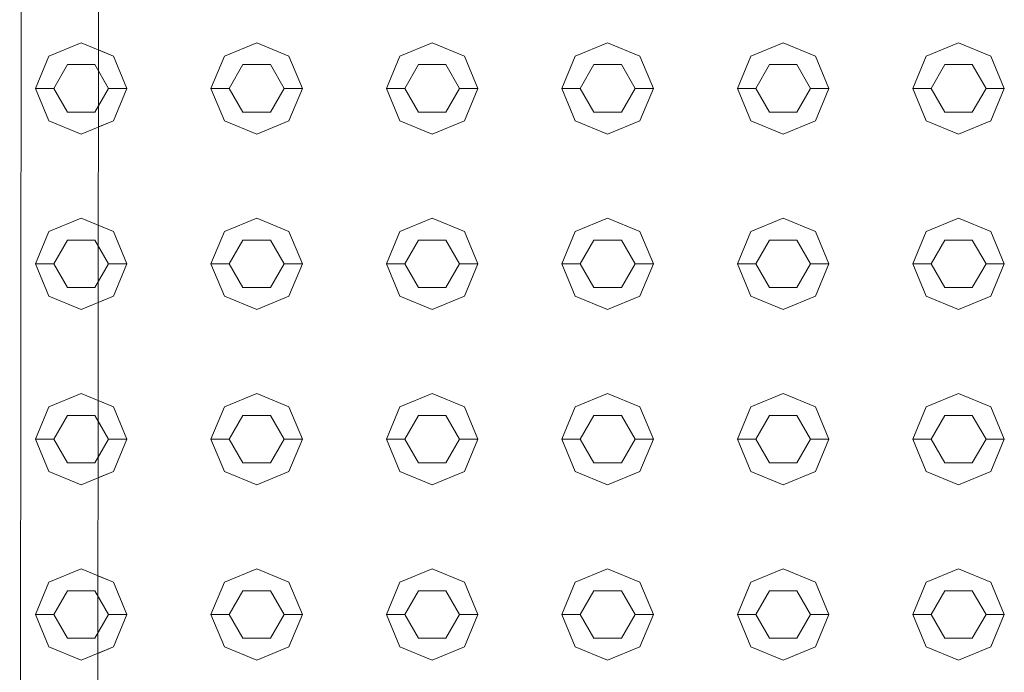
# Model space of a CAD drawing. Header units: millimetres. Extents: x 2 to 902, y -447 to 199.
# Tile 604 of 656: x 16.302 to 16.841, y 169.445 to 169.802. Entities that reach past the tile are written whole.
import ezdxf

# ---------------------------------------------------------------- set-up
doc = ezdxf.new("R2010")
doc.units = ezdxf.units.MM
doc.header["$MEASUREMENT"] = 0
doc.layers.add('IFC-Elemento construtivo genérico-Contorno', color=253, linetype='Continuous', lineweight=5)
doc.layers.add('IFC-Porta-Contorno', color=142, linetype='Continuous', lineweight=5)

msp = doc.modelspace()

# ---------------------------------------------------------------- linework, layer by layer
at = {"layer": 'IFC-Elemento construtivo genérico-Contorno', "color": 7, "lineweight": 5}
for p, q in [((16.31804, 169.78247), (16.33572, 169.7898)), ((16.33572, 169.7898), (16.3534, 169.78247)), ((16.41405, 169.78247), (16.43172, 169.7898)), ((16.41405, 169.78247), (16.43172, 169.7898)), ((16.43172, 169.7898), (16.4494, 169.78247)), ((16.43172, 169.7898), (16.4494, 169.78247)), ((16.51004, 169.78247), (16.52772, 169.7898)), ((16.51004, 169.78247), (16.52772, 169.7898)), ((16.52772, 169.7898), (16.5454, 169.78247)), ((16.52772, 169.7898), (16.5454, 169.78247)), ((16.60604, 169.78247), (16.62372, 169.7898)), ((16.60604, 169.78247), (16.62372, 169.7898)), ((16.62372, 169.7898), (16.6414, 169.78247)), ((16.62372, 169.7898), (16.6414, 169.78247)), ((16.70204, 169.78247), (16.71972, 169.7898)), ((16.70204, 169.78247), (16.71972, 169.7898)), ((16.71972, 169.7898), (16.7374, 169.78247)), ((16.71972, 169.7898), (16.7374, 169.78247)), ((16.79804, 169.78247), (16.81572, 169.7898)), ((16.79804, 169.78247), (16.81572, 169.7898)), ((16.81572, 169.7898), (16.8334, 169.78247)), ((16.81572, 169.7898), (16.8334, 169.78247)), ((16.34522, 169.78586), (16.3534, 169.78247)), ((16.31072, 169.7648), (16.31804, 169.78247)), ((16.3534, 169.78247), (16.36072, 169.7648)), ((16.3534, 169.78247), (16.36072, 169.7648)), ((16.40672, 169.7648), (16.41405, 169.78247)), ((16.40672, 169.7648), (16.41405, 169.78247)), ((16.4494, 169.78247), (16.45672, 169.7648)), ((16.4494, 169.78247), (16.45672, 169.7648)), ((16.50272, 169.7648), (16.51004, 169.78247)), ((16.50272, 169.7648), (16.51004, 169.78247)), ((16.5454, 169.78247), (16.55272, 169.7648)), ((16.5454, 169.78247), (16.55272, 169.7648)), ((16.59872, 169.7648), (16.60604, 169.78247)), ((16.59872, 169.7648), (16.60604, 169.78247)), ((16.6414, 169.78247), (16.64872, 169.7648)), ((16.6414, 169.78247), (16.64872, 169.7648)), ((16.69472, 169.7648), (16.70204, 169.78247)), ((16.69472, 169.7648), (16.70204, 169.78247)), ((16.7374, 169.78247), (16.74472, 169.7648)), ((16.7374, 169.78247), (16.74472, 169.7648)), ((16.79072, 169.7648), (16.79804, 169.78247)), ((16.79072, 169.7648), (16.79804, 169.78247)), ((16.8334, 169.78247), (16.84072, 169.7648)), ((16.8334, 169.78247), (16.84072, 169.7648)), ((16.32072, 169.7648), (16.32822, 169.77779)), ((16.32822, 169.77779), (16.34322, 169.77779)), ((16.34322, 169.77779), (16.35072, 169.7648)), ((16.34521, 169.77434), (16.35072, 169.7648)), ((16.41672, 169.7648), (16.42422, 169.77779)), ((16.41672, 169.7648), (16.42422, 169.77779)), ((16.42422, 169.77779), (16.43922, 169.77779)), ((16.42422, 169.77779), (16.43922, 169.77779)), ((16.43922, 169.77779), (16.44672, 169.7648)), ((16.43922, 169.77779), (16.44672, 169.7648)), ((16.51272, 169.7648), (16.52022, 169.77779)), ((16.51272, 169.7648), (16.52022, 169.77779)), ((16.52022, 169.77779), (16.53522, 169.77779)), ((16.52022, 169.77779), (16.53522, 169.77779)), ((16.53522, 169.77779), (16.54272, 169.7648)), ((16.53522, 169.77779), (16.54272, 169.7648)), ((16.60872, 169.7648), (16.61622, 169.77779)), ((16.60872, 169.7648), (16.61622, 169.77779)), ((16.61622, 169.77779), (16.63122, 169.77779)), ((16.61622, 169.77779), (16.63122, 169.77779)), ((16.63122, 169.77779), (16.63872, 169.7648)), ((16.63122, 169.77779), (16.63872, 169.7648)), ((16.70472, 169.7648), (16.71222, 169.77779)), ((16.70472, 169.7648), (16.71222, 169.77779)), ((16.71222, 169.77779), (16.72722, 169.77779)), ((16.71222, 169.77779), (16.72722, 169.77779)), ((16.72722, 169.77779), (16.73472, 169.7648)), ((16.72722, 169.77779), (16.73472, 169.7648)), ((16.80072, 169.7648), (16.80822, 169.77779)), ((16.80072, 169.7648), (16.80822, 169.77779)), ((16.80822, 169.77779), (16.82322, 169.77779)), ((16.80822, 169.77779), (16.82322, 169.77779)), ((16.82322, 169.77779), (16.83072, 169.7648)), ((16.82322, 169.77779), (16.83072, 169.7648)), ((16.31072, 169.7648), (16.32072, 169.7648)), ((16.31072, 169.7648), (16.31804, 169.74712)), ((16.32072, 169.7648), (16.32822, 169.75181)), ((16.34322, 169.75181), (16.35072, 169.7648)), ((16.34518, 169.75521), (16.35072, 169.7648)), ((16.35072, 169.7648), (16.36072, 169.7648)), ((16.35072, 169.7648), (16.36072, 169.7648)), ((16.3534, 169.74712), (16.36072, 169.7648)), ((16.3534, 169.74712), (16.36072, 169.7648)), ((16.40672, 169.7648), (16.41672, 169.7648)), ((16.40672, 169.7648), (16.41405, 169.74712)), ((16.40672, 169.7648), (16.41672, 169.7648)), ((16.40672, 169.7648), (16.41405, 169.74712)), ((16.41672, 169.7648), (16.42422, 169.75181)), ((16.41672, 169.7648), (16.42422, 169.75181)), ((16.43922, 169.75181), (16.44672, 169.7648)), ((16.43922, 169.75181), (16.44672, 169.7648)), ((16.44672, 169.7648), (16.45672, 169.7648)), ((16.44672, 169.7648), (16.45672, 169.7648)), ((16.4494, 169.74712), (16.45672, 169.7648)), ((16.4494, 169.74712), (16.45672, 169.7648)), ((16.50272, 169.7648), (16.51272, 169.7648)), ((16.50272, 169.7648), (16.51004, 169.74712)), ((16.50272, 169.7648), (16.51272, 169.7648)), ((16.50272, 169.7648), (16.51004, 169.74712)), ((16.51272, 169.7648), (16.52022, 169.75181)), ((16.51272, 169.7648), (16.52022, 169.75181)), ((16.53522, 169.75181), (16.54272, 169.7648)), ((16.53522, 169.75181), (16.54272, 169.7648)), ((16.54272, 169.7648), (16.55272, 169.7648)), ((16.54272, 169.7648), (16.55272, 169.7648)), ((16.5454, 169.74712), (16.55272, 169.7648)), ((16.5454, 169.74712), (16.55272, 169.7648)), ((16.59872, 169.7648), (16.60872, 169.7648)), ((16.59872, 169.7648), (16.60604, 169.74712)), ((16.59872, 169.7648), (16.60872, 169.7648)), ((16.59872, 169.7648), (16.60604, 169.74712)), ((16.60872, 169.7648), (16.61622, 169.75181)), ((16.60872, 169.7648), (16.61622, 169.75181)), ((16.63122, 169.75181), (16.63872, 169.7648)), ((16.63122, 169.75181), (16.63872, 169.7648)), ((16.63872, 169.7648), (16.64872, 169.7648)), ((16.63872, 169.7648), (16.64872, 169.7648)), ((16.6414, 169.74712), (16.64872, 169.7648)), ((16.6414, 169.74712), (16.64872, 169.7648)), ((16.69472, 169.7648), (16.70472, 169.7648)), ((16.69472, 169.7648), (16.70204, 169.74712)), ((16.69472, 169.7648), (16.70472, 169.7648)), ((16.69472, 169.7648), (16.70204, 169.74712)), ((16.70472, 169.7648), (16.71222, 169.75181)), ((16.70472, 169.7648), (16.71222, 169.75181)), ((16.72722, 169.75181), (16.73472, 169.7648)), ((16.72722, 169.75181), (16.73472, 169.7648)), ((16.73472, 169.7648), (16.74472, 169.7648)), ((16.73472, 169.7648), (16.74472, 169.7648)), ((16.7374, 169.74712), (16.74472, 169.7648)), ((16.7374, 169.74712), (16.74472, 169.7648)), ((16.79072, 169.7648), (16.80072, 169.7648)), ((16.79072, 169.7648), (16.79804, 169.74712)), ((16.79072, 169.7648), (16.80072, 169.7648)), ((16.79072, 169.7648), (16.79804, 169.74712)), ((16.80072, 169.7648), (16.80822, 169.75181)), ((16.80072, 169.7648), (16.80822, 169.75181)), ((16.82322, 169.75181), (16.83072, 169.7648)), ((16.82322, 169.75181), (16.83072, 169.7648)), ((16.83072, 169.7648), (16.84072, 169.7648)), ((16.83072, 169.7648), (16.84072, 169.7648)), ((16.8334, 169.74712), (16.84072, 169.7648)), ((16.8334, 169.74712), (16.84072, 169.7648)), ((16.32822, 169.75181), (16.34322, 169.75181)), ((16.42422, 169.75181), (16.43922, 169.75181)), ((16.42422, 169.75181), (16.43922, 169.75181)), ((16.52022, 169.75181), (16.53522, 169.75181)), ((16.52022, 169.75181), (16.53522, 169.75181)), ((16.61622, 169.75181), (16.63122, 169.75181)), ((16.61622, 169.75181), (16.63122, 169.75181)), ((16.71222, 169.75181), (16.72722, 169.75181)), ((16.71222, 169.75181), (16.72722, 169.75181)), ((16.80822, 169.75181), (16.82322, 169.75181)), ((16.80822, 169.75181), (16.82322, 169.75181)), ((16.31804, 169.74712), (16.33572, 169.7398)), ((16.33572, 169.7398), (16.3534, 169.74712)), ((16.34517, 169.74371), (16.3534, 169.74712)), ((16.41405, 169.74712), (16.43172, 169.7398)), ((16.41405, 169.74712), (16.43172, 169.7398)), ((16.43172, 169.7398), (16.4494, 169.74712)), ((16.43172, 169.7398), (16.4494, 169.74712)), ((16.51004, 169.74712), (16.52772, 169.7398)), ((16.51004, 169.74712), (16.52772, 169.7398)), ((16.52772, 169.7398), (16.5454, 169.74712)), ((16.52772, 169.7398), (16.5454, 169.74712)), ((16.60604, 169.74712), (16.62372, 169.7398)), ((16.60604, 169.74712), (16.62372, 169.7398)), ((16.62372, 169.7398), (16.6414, 169.74712)), ((16.62372, 169.7398), (16.6414, 169.74712)), ((16.70204, 169.74712), (16.71972, 169.7398)), ((16.70204, 169.74712), (16.71972, 169.7398)), ((16.71972, 169.7398), (16.7374, 169.74712)), ((16.71972, 169.7398), (16.7374, 169.74712)), ((16.79804, 169.74712), (16.81572, 169.7398)), ((16.79804, 169.74712), (16.81572, 169.7398)), ((16.81572, 169.7398), (16.8334, 169.74712)), ((16.81572, 169.7398), (16.8334, 169.74712)), ((16.31804, 169.68648), (16.33572, 169.69379)), ((16.33572, 169.69379), (16.3534, 169.68648)), ((16.41405, 169.68648), (16.43172, 169.69379)), ((16.41405, 169.68648), (16.43172, 169.69379)), ((16.43172, 169.69379), (16.4494, 169.68648)), ((16.43172, 169.69379), (16.4494, 169.68648)), ((16.51004, 169.68648), (16.52772, 169.69379)), ((16.51004, 169.68648), (16.52772, 169.69379)), ((16.52772, 169.69379), (16.5454, 169.68648)), ((16.52772, 169.69379), (16.5454, 169.68648)), ((16.60604, 169.68648), (16.62372, 169.69379)), ((16.60604, 169.68648), (16.62372, 169.69379)), ((16.62372, 169.69379), (16.6414, 169.68648)), ((16.62372, 169.69379), (16.6414, 169.68648)), ((16.70204, 169.68648), (16.71972, 169.69379)), ((16.70204, 169.68648), (16.71972, 169.69379)), ((16.71972, 169.69379), (16.7374, 169.68648)), ((16.71972, 169.69379), (16.7374, 169.68648)), ((16.79804, 169.68648), (16.81572, 169.69379)), ((16.79804, 169.68648), (16.81572, 169.69379)), ((16.81572, 169.69379), (16.8334, 169.68648)), ((16.81572, 169.69379), (16.8334, 169.68648)), ((16.3451, 169.68992), (16.3534, 169.68648)), ((16.31072, 169.66879), (16.31804, 169.68648)), ((16.32072, 169.66879), (16.32822, 169.68179)), ((16.32822, 169.68179), (16.34322, 169.68179)), ((16.34322, 169.68179), (16.35072, 169.66879)), ((16.3534, 169.68648), (16.36072, 169.66879)), ((16.3534, 169.68648), (16.36072, 169.66879)), ((16.40672, 169.66879), (16.41405, 169.68648)), ((16.40672, 169.66879), (16.41405, 169.68648)), ((16.41672, 169.66879), (16.42422, 169.68179)), ((16.41672, 169.66879), (16.42422, 169.68179)), ((16.42422, 169.68179), (16.43922, 169.68179)), ((16.42422, 169.68179), (16.43922, 169.68179)), ((16.43922, 169.68179), (16.44672, 169.66879)), ((16.43922, 169.68179), (16.44672, 169.66879)), ((16.4494, 169.68648), (16.45672, 169.66879)), ((16.4494, 169.68648), (16.45672, 169.66879)), ((16.50272, 169.66879), (16.51004, 169.68648)), ((16.50272, 169.66879), (16.51004, 169.68648)), ((16.51272, 169.66879), (16.52022, 169.68179)), ((16.51272, 169.66879), (16.52022, 169.68179)), ((16.52022, 169.68179), (16.53522, 169.68179)), ((16.52022, 169.68179), (16.53522, 169.68179)), ((16.53522, 169.68179), (16.54272, 169.66879)), ((16.53522, 169.68179), (16.54272, 169.66879)), ((16.5454, 169.68648), (16.55272, 169.66879)), ((16.5454, 169.68648), (16.55272, 169.66879)), ((16.59872, 169.66879), (16.60604, 169.68648)), ((16.59872, 169.66879), (16.60604, 169.68648)), ((16.60872, 169.66879), (16.61622, 169.68179)), ((16.60872, 169.66879), (16.61622, 169.68179)), ((16.61622, 169.68179), (16.63122, 169.68179)), ((16.61622, 169.68179), (16.63122, 169.68179)), ((16.63122, 169.68179), (16.63872, 169.66879)), ((16.63122, 169.68179), (16.63872, 169.66879)), ((16.6414, 169.68648), (16.64872, 169.66879)), ((16.6414, 169.68648), (16.64872, 169.66879)), ((16.69472, 169.66879), (16.70204, 169.68648)), ((16.69472, 169.66879), (16.70204, 169.68648)), ((16.70472, 169.66879), (16.71222, 169.68179)), ((16.70472, 169.66879), (16.71222, 169.68179)), ((16.71222, 169.68179), (16.72722, 169.68179)), ((16.71222, 169.68179), (16.72722, 169.68179)), ((16.72722, 169.68179), (16.73472, 169.66879)), ((16.72722, 169.68179), (16.73472, 169.66879)), ((16.7374, 169.68648), (16.74472, 169.66879)), ((16.7374, 169.68648), (16.74472, 169.66879)), ((16.79072, 169.66879), (16.79804, 169.68648)), ((16.79072, 169.66879), (16.79804, 169.68648)), ((16.80072, 169.66879), (16.80822, 169.68179)), ((16.80072, 169.66879), (16.80822, 169.68179)), ((16.80822, 169.68179), (16.82322, 169.68179)), ((16.80822, 169.68179), (16.82322, 169.68179)), ((16.82322, 169.68179), (16.83072, 169.66879)), ((16.82322, 169.68179), (16.83072, 169.66879)), ((16.8334, 169.68648), (16.84072, 169.66879)), ((16.8334, 169.68648), (16.84072, 169.66879)), ((16.34508, 169.67856), (16.35072, 169.66879)), ((16.31072, 169.66879), (16.32072, 169.66879)), ((16.31072, 169.66879), (16.31804, 169.65112)), ((16.32072, 169.66879), (16.32822, 169.6558)), ((16.34322, 169.6558), (16.35072, 169.66879)), ((16.34506, 169.65899), (16.35072, 169.66879)), ((16.35072, 169.66879), (16.36072, 169.66879)), ((16.35072, 169.66879), (16.36072, 169.66879)), ((16.3534, 169.65112), (16.36072, 169.66879)), ((16.3534, 169.65112), (16.36072, 169.66879)), ((16.40672, 169.66879), (16.41672, 169.66879)), ((16.40672, 169.66879), (16.41405, 169.65112)), ((16.40672, 169.66879), (16.41672, 169.66879)), ((16.40672, 169.66879), (16.41405, 169.65112)), ((16.41672, 169.66879), (16.42422, 169.6558)), ((16.41672, 169.66879), (16.42422, 169.6558)), ((16.43922, 169.6558), (16.44672, 169.66879)), ((16.43922, 169.6558), (16.44672, 169.66879)), ((16.44672, 169.66879), (16.45672, 169.66879)), ((16.44672, 169.66879), (16.45672, 169.66879)), ((16.4494, 169.65112), (16.45672, 169.66879)), ((16.4494, 169.65112), (16.45672, 169.66879)), ((16.50272, 169.66879), (16.51272, 169.66879)), ((16.50272, 169.66879), (16.51004, 169.65112)), ((16.50272, 169.66879), (16.51272, 169.66879)), ((16.50272, 169.66879), (16.51004, 169.65112)), ((16.51272, 169.66879), (16.52022, 169.6558)), ((16.51272, 169.66879), (16.52022, 169.6558)), ((16.53522, 169.6558), (16.54272, 169.66879)), ((16.53522, 169.6558), (16.54272, 169.66879)), ((16.54272, 169.66879), (16.55272, 169.66879)), ((16.54272, 169.66879), (16.55272, 169.66879)), ((16.5454, 169.65112), (16.55272, 169.66879)), ((16.5454, 169.65112), (16.55272, 169.66879)), ((16.59872, 169.66879), (16.60872, 169.66879)), ((16.59872, 169.66879), (16.60604, 169.65112)), ((16.59872, 169.66879), (16.60872, 169.66879)), ((16.59872, 169.66879), (16.60604, 169.65112)), ((16.60872, 169.66879), (16.61622, 169.6558)), ((16.60872, 169.66879), (16.61622, 169.6558)), ((16.63122, 169.6558), (16.63872, 169.66879)), ((16.63122, 169.6558), (16.63872, 169.66879)), ((16.63872, 169.66879), (16.64872, 169.66879)), ((16.63872, 169.66879), (16.64872, 169.66879)), ((16.6414, 169.65112), (16.64872, 169.66879)), ((16.6414, 169.65112), (16.64872, 169.66879)), ((16.69472, 169.66879), (16.70472, 169.66879)), ((16.69472, 169.66879), (16.70204, 169.65112)), ((16.69472, 169.66879), (16.70472, 169.66879)), ((16.69472, 169.66879), (16.70204, 169.65112)), ((16.70472, 169.66879), (16.71222, 169.6558)), ((16.70472, 169.66879), (16.71222, 169.6558)), ((16.72722, 169.6558), (16.73472, 169.66879)), ((16.72722, 169.6558), (16.73472, 169.66879)), ((16.73472, 169.66879), (16.74472, 169.66879)), ((16.73472, 169.66879), (16.74472, 169.66879)), ((16.7374, 169.65112), (16.74472, 169.66879)), ((16.7374, 169.65112), (16.74472, 169.66879)), ((16.79072, 169.66879), (16.80072, 169.66879)), ((16.79072, 169.66879), (16.79804, 169.65112)), ((16.79072, 169.66879), (16.80072, 169.66879)), ((16.79072, 169.66879), (16.79804, 169.65112)), ((16.80072, 169.66879), (16.80822, 169.6558)), ((16.80072, 169.66879), (16.80822, 169.6558)), ((16.82322, 169.6558), (16.83072, 169.66879)), ((16.82322, 169.6558), (16.83072, 169.66879)), ((16.83072, 169.66879), (16.84072, 169.66879)), ((16.83072, 169.66879), (16.84072, 169.66879)), ((16.8334, 169.65112), (16.84072, 169.66879)), ((16.8334, 169.65112), (16.84072, 169.66879)), ((16.32822, 169.6558), (16.34322, 169.6558)), ((16.42422, 169.6558), (16.43922, 169.6558)), ((16.42422, 169.6558), (16.43922, 169.6558)), ((16.52022, 169.6558), (16.53522, 169.6558)), ((16.52022, 169.6558), (16.53522, 169.6558)), ((16.61622, 169.6558), (16.63122, 169.6558)), ((16.61622, 169.6558), (16.63122, 169.6558)), ((16.71222, 169.6558), (16.72722, 169.6558)), ((16.71222, 169.6558), (16.72722, 169.6558)), ((16.80822, 169.6558), (16.82322, 169.6558)), ((16.80822, 169.6558), (16.82322, 169.6558)), ((16.31804, 169.65112), (16.33572, 169.64379)), ((16.33572, 169.64379), (16.3534, 169.65112)), ((16.34504, 169.64766), (16.3534, 169.65112)), ((16.41405, 169.65112), (16.43172, 169.64379)), ((16.41405, 169.65112), (16.43172, 169.64379)), ((16.43172, 169.64379), (16.4494, 169.65112)), ((16.43172, 169.64379), (16.4494, 169.65112)), ((16.51004, 169.65112), (16.52772, 169.64379)), ((16.51004, 169.65112), (16.52772, 169.64379)), ((16.52772, 169.64379), (16.5454, 169.65112)), ((16.52772, 169.64379), (16.5454, 169.65112)), ((16.60604, 169.65112), (16.62372, 169.64379)), ((16.60604, 169.65112), (16.62372, 169.64379)), ((16.62372, 169.64379), (16.6414, 169.65112)), ((16.62372, 169.64379), (16.6414, 169.65112)), ((16.70204, 169.65112), (16.71972, 169.64379)), ((16.70204, 169.65112), (16.71972, 169.64379)), ((16.71972, 169.64379), (16.7374, 169.65112)), ((16.71972, 169.64379), (16.7374, 169.65112)), ((16.79804, 169.65112), (16.81572, 169.64379)), ((16.79804, 169.65112), (16.81572, 169.64379)), ((16.81572, 169.64379), (16.8334, 169.65112)), ((16.81572, 169.64379), (16.8334, 169.65112)), ((16.31804, 169.59047), (16.33572, 169.5978)), ((16.33572, 169.5978), (16.3534, 169.59047)), ((16.41405, 169.59047), (16.43172, 169.5978)), ((16.41405, 169.59047), (16.43172, 169.5978)), ((16.43172, 169.5978), (16.4494, 169.59047)), ((16.43172, 169.5978), (16.4494, 169.59047)), ((16.51004, 169.59047), (16.52772, 169.5978)), ((16.51004, 169.59047), (16.52772, 169.5978)), ((16.52772, 169.5978), (16.5454, 169.59047)), ((16.52772, 169.5978), (16.5454, 169.59047)), ((16.60604, 169.59047), (16.62372, 169.5978)), ((16.60604, 169.59047), (16.62372, 169.5978)), ((16.62372, 169.5978), (16.6414, 169.59047)), ((16.62372, 169.5978), (16.6414, 169.59047)), ((16.70204, 169.59047), (16.71972, 169.5978)), ((16.70204, 169.59047), (16.71972, 169.5978)), ((16.71972, 169.5978), (16.7374, 169.59047)), ((16.71972, 169.5978), (16.7374, 169.59047)), ((16.79804, 169.59047), (16.81572, 169.5978)), ((16.79804, 169.59047), (16.81572, 169.5978)), ((16.81572, 169.5978), (16.8334, 169.59047)), ((16.81572, 169.5978), (16.8334, 169.59047)), ((16.31072, 169.5728), (16.31804, 169.59047)), ((16.34497, 169.59396), (16.3534, 169.59047)), ((16.3534, 169.59047), (16.36072, 169.5728)), ((16.3534, 169.59047), (16.36072, 169.5728)), ((16.40672, 169.5728), (16.41405, 169.59047)), ((16.40672, 169.5728), (16.41405, 169.59047)), ((16.4494, 169.59047), (16.45672, 169.5728)), ((16.4494, 169.59047), (16.45672, 169.5728)), ((16.50272, 169.5728), (16.51004, 169.59047)), ((16.50272, 169.5728), (16.51004, 169.59047)), ((16.5454, 169.59047), (16.55272, 169.5728)), ((16.5454, 169.59047), (16.55272, 169.5728)), ((16.59872, 169.5728), (16.60604, 169.59047)), ((16.59872, 169.5728), (16.60604, 169.59047)), ((16.6414, 169.59047), (16.64872, 169.5728)), ((16.6414, 169.59047), (16.64872, 169.5728)), ((16.69472, 169.5728), (16.70204, 169.59047)), ((16.69472, 169.5728), (16.70204, 169.59047)), ((16.7374, 169.59047), (16.74472, 169.5728)), ((16.7374, 169.59047), (16.74472, 169.5728)), ((16.79072, 169.5728), (16.79804, 169.59047)), ((16.79072, 169.5728), (16.79804, 169.59047)), ((16.8334, 169.59047), (16.84072, 169.5728)), ((16.8334, 169.59047), (16.84072, 169.5728)), ((16.32072, 169.5728), (16.32822, 169.58579)), ((16.32822, 169.58579), (16.34322, 169.58579)), ((16.34322, 169.58579), (16.35072, 169.5728)), ((16.41672, 169.5728), (16.42422, 169.58579)), ((16.41672, 169.5728), (16.42422, 169.58579)), ((16.42422, 169.58579), (16.43922, 169.58579)), ((16.42422, 169.58579), (16.43922, 169.58579)), ((16.43922, 169.58579), (16.44672, 169.5728)), ((16.43922, 169.58579), (16.44672, 169.5728)), ((16.51272, 169.5728), (16.52022, 169.58579)), ((16.51272, 169.5728), (16.52022, 169.58579)), ((16.52022, 169.58579), (16.53522, 169.58579)), ((16.52022, 169.58579), (16.53522, 169.58579)), ((16.53522, 169.58579), (16.54272, 169.5728)), ((16.53522, 169.58579), (16.54272, 169.5728)), ((16.60872, 169.5728), (16.61622, 169.58579)), ((16.60872, 169.5728), (16.61622, 169.58579)), ((16.61622, 169.58579), (16.63122, 169.58579)), ((16.61622, 169.58579), (16.63122, 169.58579)), ((16.63122, 169.58579), (16.63872, 169.5728)), ((16.63122, 169.58579), (16.63872, 169.5728)), ((16.70472, 169.5728), (16.71222, 169.58579)), ((16.70472, 169.5728), (16.71222, 169.58579)), ((16.71222, 169.58579), (16.72722, 169.58579)), ((16.71222, 169.58579), (16.72722, 169.58579)), ((16.72722, 169.58579), (16.73472, 169.5728)), ((16.72722, 169.58579), (16.73472, 169.5728)), ((16.80072, 169.5728), (16.80822, 169.58579)), ((16.80072, 169.5728), (16.80822, 169.58579)), ((16.80822, 169.58579), (16.82322, 169.58579)), ((16.80822, 169.58579), (16.82322, 169.58579)), ((16.82322, 169.58579), (16.83072, 169.5728)), ((16.82322, 169.58579), (16.83072, 169.5728)), ((16.34496, 169.58278), (16.35072, 169.5728)), ((16.31072, 169.5728), (16.32072, 169.5728)), ((16.31072, 169.5728), (16.31804, 169.55512)), ((16.32072, 169.5728), (16.32822, 169.55981)), ((16.34322, 169.55981), (16.35072, 169.5728)), ((16.34493, 169.56278), (16.35072, 169.5728)), ((16.35072, 169.5728), (16.36072, 169.5728)), ((16.35072, 169.5728), (16.36072, 169.5728)), ((16.3534, 169.55512), (16.36072, 169.5728)), ((16.3534, 169.55512), (16.36072, 169.5728)), ((16.40672, 169.5728), (16.41672, 169.5728)), ((16.40672, 169.5728), (16.41405, 169.55512)), ((16.40672, 169.5728), (16.41672, 169.5728)), ((16.40672, 169.5728), (16.41405, 169.55512)), ((16.41672, 169.5728), (16.42422, 169.55981)), ((16.41672, 169.5728), (16.42422, 169.55981)), ((16.43922, 169.55981), (16.44672, 169.5728)), ((16.43922, 169.55981), (16.44672, 169.5728)), ((16.44672, 169.5728), (16.45672, 169.5728)), ((16.44672, 169.5728), (16.45672, 169.5728)), ((16.4494, 169.55512), (16.45672, 169.5728)), ((16.4494, 169.55512), (16.45672, 169.5728)), ((16.50272, 169.5728), (16.51272, 169.5728)), ((16.50272, 169.5728), (16.51004, 169.55512)), ((16.50272, 169.5728), (16.51272, 169.5728)), ((16.50272, 169.5728), (16.51004, 169.55512)), ((16.51272, 169.5728), (16.52022, 169.55981)), ((16.51272, 169.5728), (16.52022, 169.55981)), ((16.53522, 169.55981), (16.54272, 169.5728)), ((16.53522, 169.55981), (16.54272, 169.5728)), ((16.54272, 169.5728), (16.55272, 169.5728)), ((16.54272, 169.5728), (16.55272, 169.5728)), ((16.5454, 169.55512), (16.55272, 169.5728)), ((16.5454, 169.55512), (16.55272, 169.5728)), ((16.59872, 169.5728), (16.60872, 169.5728)), ((16.59872, 169.5728), (16.60604, 169.55512)), ((16.59872, 169.5728), (16.60872, 169.5728)), ((16.59872, 169.5728), (16.60604, 169.55512)), ((16.60872, 169.5728), (16.61622, 169.55981)), ((16.60872, 169.5728), (16.61622, 169.55981)), ((16.63122, 169.55981), (16.63872, 169.5728)), ((16.63122, 169.55981), (16.63872, 169.5728)), ((16.63872, 169.5728), (16.64872, 169.5728)), ((16.63872, 169.5728), (16.64872, 169.5728)), ((16.6414, 169.55512), (16.64872, 169.5728)), ((16.6414, 169.55512), (16.64872, 169.5728)), ((16.69472, 169.5728), (16.70472, 169.5728)), ((16.69472, 169.5728), (16.70204, 169.55512)), ((16.69472, 169.5728), (16.70472, 169.5728)), ((16.69472, 169.5728), (16.70204, 169.55512)), ((16.70472, 169.5728), (16.71222, 169.55981)), ((16.70472, 169.5728), (16.71222, 169.55981)), ((16.72722, 169.55981), (16.73472, 169.5728)), ((16.72722, 169.55981), (16.73472, 169.5728)), ((16.73472, 169.5728), (16.74472, 169.5728)), ((16.73472, 169.5728), (16.74472, 169.5728)), ((16.7374, 169.55512), (16.74472, 169.5728)), ((16.7374, 169.55512), (16.74472, 169.5728)), ((16.79072, 169.5728), (16.80072, 169.5728)), ((16.79072, 169.5728), (16.79804, 169.55512)), ((16.79072, 169.5728), (16.80072, 169.5728)), ((16.79072, 169.5728), (16.79804, 169.55512)), ((16.80072, 169.5728), (16.80822, 169.55981)), ((16.80072, 169.5728), (16.80822, 169.55981)), ((16.82322, 169.55981), (16.83072, 169.5728)), ((16.82322, 169.55981), (16.83072, 169.5728)), ((16.83072, 169.5728), (16.84072, 169.5728)), ((16.83072, 169.5728), (16.84072, 169.5728)), ((16.8334, 169.55512), (16.84072, 169.5728)), ((16.8334, 169.55512), (16.84072, 169.5728)), ((16.32822, 169.55981), (16.34322, 169.55981)), ((16.42422, 169.55981), (16.43922, 169.55981)), ((16.42422, 169.55981), (16.43922, 169.55981)), ((16.52022, 169.55981), (16.53522, 169.55981)), ((16.52022, 169.55981), (16.53522, 169.55981)), ((16.61622, 169.55981), (16.63122, 169.55981)), ((16.61622, 169.55981), (16.63122, 169.55981)), ((16.71222, 169.55981), (16.72722, 169.55981)), ((16.71222, 169.55981), (16.72722, 169.55981)), ((16.80822, 169.55981), (16.82322, 169.55981)), ((16.80822, 169.55981), (16.82322, 169.55981)), ((16.31804, 169.55512), (16.33572, 169.5478)), ((16.33572, 169.5478), (16.3534, 169.55512)), ((16.34492, 169.55161), (16.3534, 169.55512)), ((16.41405, 169.55512), (16.43172, 169.5478)), ((16.41405, 169.55512), (16.43172, 169.5478)), ((16.43172, 169.5478), (16.4494, 169.55512)), ((16.43172, 169.5478), (16.4494, 169.55512)), ((16.51004, 169.55512), (16.52772, 169.5478)), ((16.51004, 169.55512), (16.52772, 169.5478)), ((16.52772, 169.5478), (16.5454, 169.55512)), ((16.52772, 169.5478), (16.5454, 169.55512)), ((16.60604, 169.55512), (16.62372, 169.5478)), ((16.60604, 169.55512), (16.62372, 169.5478)), ((16.62372, 169.5478), (16.6414, 169.55512)), ((16.62372, 169.5478), (16.6414, 169.55512)), ((16.70204, 169.55512), (16.71972, 169.5478)), ((16.70204, 169.55512), (16.71972, 169.5478)), ((16.71972, 169.5478), (16.7374, 169.55512)), ((16.71972, 169.5478), (16.7374, 169.55512)), ((16.79804, 169.55512), (16.81572, 169.5478)), ((16.79804, 169.55512), (16.81572, 169.5478)), ((16.81572, 169.5478), (16.8334, 169.55512)), ((16.81572, 169.5478), (16.8334, 169.55512)), ((16.31804, 169.49448), (16.33572, 169.5018)), ((16.33572, 169.5018), (16.3534, 169.49448)), ((16.41405, 169.49448), (16.43172, 169.5018)), ((16.41405, 169.49448), (16.43172, 169.5018)), ((16.43172, 169.5018), (16.4494, 169.49448)), ((16.43172, 169.5018), (16.4494, 169.49448)), ((16.51004, 169.49448), (16.52772, 169.5018)), ((16.51004, 169.49448), (16.52772, 169.5018)), ((16.52772, 169.5018), (16.5454, 169.49448)), ((16.52772, 169.5018), (16.5454, 169.49448)), ((16.60604, 169.49448), (16.62372, 169.5018)), ((16.60604, 169.49448), (16.62372, 169.5018)), ((16.62372, 169.5018), (16.6414, 169.49448)), ((16.62372, 169.5018), (16.6414, 169.49448)), ((16.70204, 169.49448), (16.71972, 169.5018)), ((16.70204, 169.49448), (16.71972, 169.5018)), ((16.71972, 169.5018), (16.7374, 169.49448)), ((16.71972, 169.5018), (16.7374, 169.49448)), ((16.79804, 169.49448), (16.81572, 169.5018)), ((16.79804, 169.49448), (16.81572, 169.5018)), ((16.81572, 169.5018), (16.8334, 169.49448)), ((16.81572, 169.5018), (16.8334, 169.49448)), ((16.31072, 169.4768), (16.31804, 169.49448)), ((16.34485, 169.49802), (16.3534, 169.49448)), ((16.3534, 169.49448), (16.36072, 169.4768)), ((16.3534, 169.49448), (16.36072, 169.4768)), ((16.40672, 169.4768), (16.41405, 169.49448)), ((16.40672, 169.4768), (16.41405, 169.49448)), ((16.4494, 169.49448), (16.45672, 169.4768)), ((16.4494, 169.49448), (16.45672, 169.4768)), ((16.50272, 169.4768), (16.51004, 169.49448)), ((16.50272, 169.4768), (16.51004, 169.49448)), ((16.5454, 169.49448), (16.55272, 169.4768)), ((16.5454, 169.49448), (16.55272, 169.4768)), ((16.59872, 169.4768), (16.60604, 169.49448)), ((16.59872, 169.4768), (16.60604, 169.49448)), ((16.6414, 169.49448), (16.64872, 169.4768)), ((16.6414, 169.49448), (16.64872, 169.4768)), ((16.69472, 169.4768), (16.70204, 169.49448)), ((16.69472, 169.4768), (16.70204, 169.49448)), ((16.7374, 169.49448), (16.74472, 169.4768)), ((16.7374, 169.49448), (16.74472, 169.4768)), ((16.79072, 169.4768), (16.79804, 169.49448)), ((16.79072, 169.4768), (16.79804, 169.49448)), ((16.8334, 169.49448), (16.84072, 169.4768)), ((16.8334, 169.49448), (16.84072, 169.4768)), ((16.32072, 169.4768), (16.32822, 169.48979)), ((16.32822, 169.48979), (16.34322, 169.48979)), ((16.34322, 169.48979), (16.35072, 169.4768)), ((16.41672, 169.4768), (16.42422, 169.48979)), ((16.41672, 169.4768), (16.42422, 169.48979)), ((16.42422, 169.48979), (16.43922, 169.48979)), ((16.42422, 169.48979), (16.43922, 169.48979)), ((16.43922, 169.48979), (16.44672, 169.4768)), ((16.43922, 169.48979), (16.44672, 169.4768)), ((16.51272, 169.4768), (16.52022, 169.48979)), ((16.51272, 169.4768), (16.52022, 169.48979)), ((16.52022, 169.48979), (16.53522, 169.48979)), ((16.52022, 169.48979), (16.53522, 169.48979)), ((16.53522, 169.48979), (16.54272, 169.4768)), ((16.53522, 169.48979), (16.54272, 169.4768)), ((16.60872, 169.4768), (16.61622, 169.48979)), ((16.60872, 169.4768), (16.61622, 169.48979)), ((16.61622, 169.48979), (16.63122, 169.48979)), ((16.61622, 169.48979), (16.63122, 169.48979)), ((16.63122, 169.48979), (16.63872, 169.4768)), ((16.63122, 169.48979), (16.63872, 169.4768)), ((16.70472, 169.4768), (16.71222, 169.48979)), ((16.70472, 169.4768), (16.71222, 169.48979)), ((16.71222, 169.48979), (16.72722, 169.48979)), ((16.71222, 169.48979), (16.72722, 169.48979)), ((16.72722, 169.48979), (16.73472, 169.4768)), ((16.72722, 169.48979), (16.73472, 169.4768)), ((16.80072, 169.4768), (16.80822, 169.48979)), ((16.80072, 169.4768), (16.80822, 169.48979)), ((16.80822, 169.48979), (16.82322, 169.48979)), ((16.80822, 169.48979), (16.82322, 169.48979)), ((16.82322, 169.48979), (16.83072, 169.4768)), ((16.82322, 169.48979), (16.83072, 169.4768)), ((16.34483, 169.487), (16.35072, 169.4768)), ((16.31072, 169.4768), (16.32072, 169.4768)), ((16.31072, 169.4768), (16.31804, 169.45912)), ((16.32072, 169.4768), (16.32822, 169.4638)), ((16.34322, 169.4638), (16.35072, 169.4768)), ((16.34481, 169.46656), (16.35072, 169.4768)), ((16.35072, 169.4768), (16.36072, 169.4768)), ((16.35072, 169.4768), (16.36072, 169.4768)), ((16.3534, 169.45912), (16.36072, 169.4768)), ((16.3534, 169.45912), (16.36072, 169.4768)), ((16.40672, 169.4768), (16.41672, 169.4768)), ((16.40672, 169.4768), (16.41405, 169.45912)), ((16.40672, 169.4768), (16.41672, 169.4768)), ((16.40672, 169.4768), (16.41405, 169.45912)), ((16.41672, 169.4768), (16.42422, 169.4638)), ((16.41672, 169.4768), (16.42422, 169.4638)), ((16.43922, 169.4638), (16.44672, 169.4768)), ((16.43922, 169.4638), (16.44672, 169.4768)), ((16.44672, 169.4768), (16.45672, 169.4768)), ((16.44672, 169.4768), (16.45672, 169.4768)), ((16.4494, 169.45912), (16.45672, 169.4768)), ((16.4494, 169.45912), (16.45672, 169.4768)), ((16.50272, 169.4768), (16.51272, 169.4768)), ((16.50272, 169.4768), (16.51004, 169.45912)), ((16.50272, 169.4768), (16.51272, 169.4768)), ((16.50272, 169.4768), (16.51004, 169.45912)), ((16.51272, 169.4768), (16.52022, 169.4638)), ((16.51272, 169.4768), (16.52022, 169.4638)), ((16.53522, 169.4638), (16.54272, 169.4768)), ((16.53522, 169.4638), (16.54272, 169.4768)), ((16.54272, 169.4768), (16.55272, 169.4768)), ((16.54272, 169.4768), (16.55272, 169.4768)), ((16.5454, 169.45912), (16.55272, 169.4768)), ((16.5454, 169.45912), (16.55272, 169.4768)), ((16.59872, 169.4768), (16.60872, 169.4768)), ((16.59872, 169.4768), (16.60604, 169.45912)), ((16.59872, 169.4768), (16.60872, 169.4768)), ((16.59872, 169.4768), (16.60604, 169.45912)), ((16.60872, 169.4768), (16.61622, 169.4638)), ((16.60872, 169.4768), (16.61622, 169.4638)), ((16.63122, 169.4638), (16.63872, 169.4768)), ((16.63122, 169.4638), (16.63872, 169.4768)), ((16.63872, 169.4768), (16.64872, 169.4768)), ((16.63872, 169.4768), (16.64872, 169.4768)), ((16.6414, 169.45912), (16.64872, 169.4768)), ((16.6414, 169.45912), (16.64872, 169.4768)), ((16.69472, 169.4768), (16.70472, 169.4768)), ((16.69472, 169.4768), (16.70204, 169.45912)), ((16.69472, 169.4768), (16.70472, 169.4768)), ((16.69472, 169.4768), (16.70204, 169.45912)), ((16.70472, 169.4768), (16.71222, 169.4638)), ((16.70472, 169.4768), (16.71222, 169.4638)), ((16.72722, 169.4638), (16.73472, 169.4768)), ((16.72722, 169.4638), (16.73472, 169.4768)), ((16.73472, 169.4768), (16.74472, 169.4768)), ((16.73472, 169.4768), (16.74472, 169.4768)), ((16.7374, 169.45912), (16.74472, 169.4768)), ((16.7374, 169.45912), (16.74472, 169.4768)), ((16.79072, 169.4768), (16.80072, 169.4768)), ((16.79072, 169.4768), (16.79804, 169.45912)), ((16.79072, 169.4768), (16.80072, 169.4768)), ((16.79072, 169.4768), (16.79804, 169.45912)), ((16.80072, 169.4768), (16.80822, 169.4638)), ((16.80072, 169.4768), (16.80822, 169.4638)), ((16.82322, 169.4638), (16.83072, 169.4768)), ((16.82322, 169.4638), (16.83072, 169.4768)), ((16.83072, 169.4768), (16.84072, 169.4768)), ((16.83072, 169.4768), (16.84072, 169.4768)), ((16.8334, 169.45912), (16.84072, 169.4768)), ((16.8334, 169.45912), (16.84072, 169.4768)), ((16.32822, 169.4638), (16.34322, 169.4638)), ((16.42422, 169.4638), (16.43922, 169.4638)), ((16.42422, 169.4638), (16.43922, 169.4638)), ((16.52022, 169.4638), (16.53522, 169.4638)), ((16.52022, 169.4638), (16.53522, 169.4638)), ((16.61622, 169.4638), (16.63122, 169.4638)), ((16.61622, 169.4638), (16.63122, 169.4638)), ((16.71222, 169.4638), (16.72722, 169.4638)), ((16.71222, 169.4638), (16.72722, 169.4638)), ((16.80822, 169.4638), (16.82322, 169.4638)), ((16.80822, 169.4638), (16.82322, 169.4638)), ((16.31804, 169.45912), (16.33572, 169.4518)), ((16.33572, 169.4518), (16.3534, 169.45912)), ((16.34479, 169.45555), (16.3534, 169.45912)), ((16.41405, 169.45912), (16.43172, 169.4518)), ((16.41405, 169.45912), (16.43172, 169.4518)), ((16.43172, 169.4518), (16.4494, 169.45912)), ((16.43172, 169.4518), (16.4494, 169.45912)), ((16.51004, 169.45912), (16.52772, 169.4518)), ((16.51004, 169.45912), (16.52772, 169.4518)), ((16.52772, 169.4518), (16.5454, 169.45912)), ((16.52772, 169.4518), (16.5454, 169.45912)), ((16.60604, 169.45912), (16.62372, 169.4518)), ((16.60604, 169.45912), (16.62372, 169.4518)), ((16.62372, 169.4518), (16.6414, 169.45912)), ((16.62372, 169.4518), (16.6414, 169.45912)), ((16.70204, 169.45912), (16.71972, 169.4518)), ((16.70204, 169.45912), (16.71972, 169.4518)), ((16.71972, 169.4518), (16.7374, 169.45912)), ((16.71972, 169.4518), (16.7374, 169.45912)), ((16.79804, 169.45912), (16.81572, 169.4518)), ((16.79804, 169.45912), (16.81572, 169.4518)), ((16.81572, 169.4518), (16.8334, 169.45912)), ((16.81572, 169.4518), (16.8334, 169.45912))]:
    msp.add_line(p, q, dxfattribs=at)
at = {"layer": 'IFC-Porta-Contorno', "color": 7, "lineweight": 5}
for p, q in [((16.34474, 169.41494), (16.34602, 170.40073)), ((16.30208, 169.15489), (16.30336, 170.14067))]:
    msp.add_line(p, q, dxfattribs=at)

doc.saveas('drawing.dxf')
